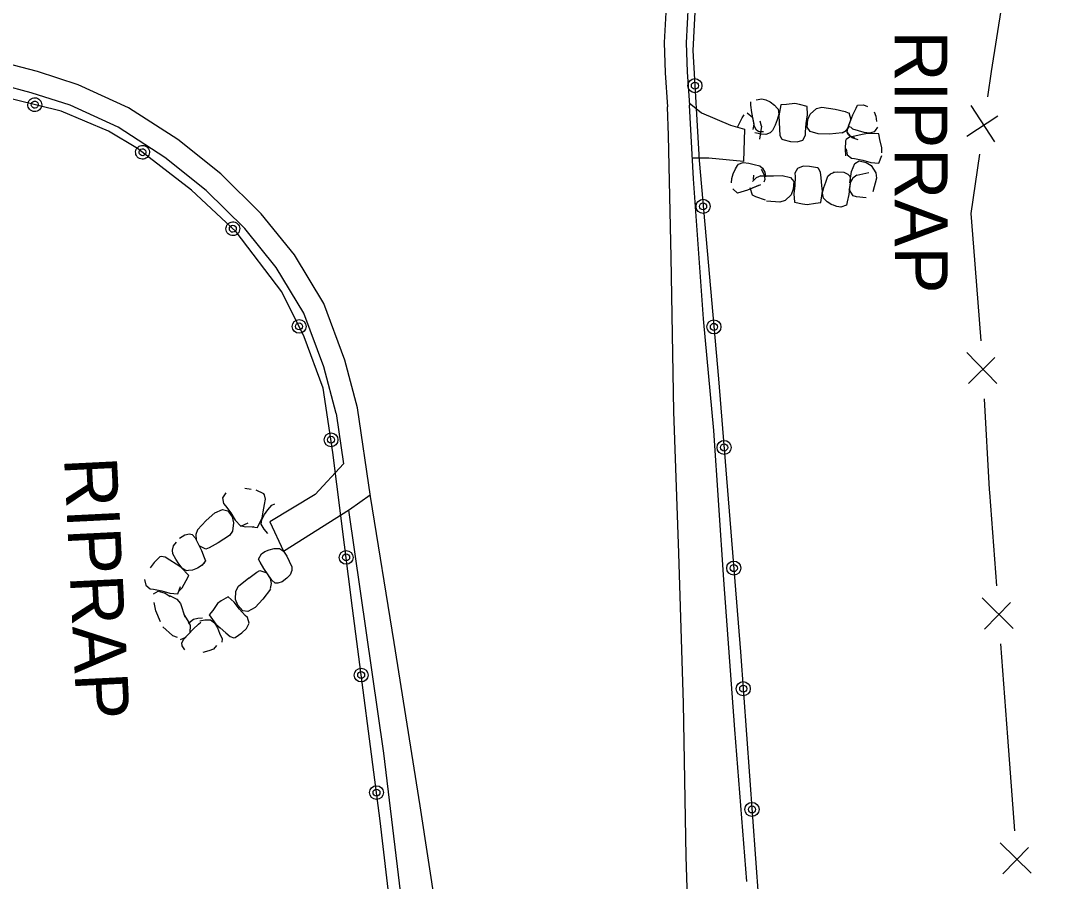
# Model space of a CAD drawing. Extents: x 588843 to 2552415, y 180129 to 269402.
# Drawn here: x 593781.7 to 593899.1, y 188094.1 to 188191.9 of the extents above; entities that cross this region are included whole.
import ezdxf

# ---------------------------------------------------------------- set-up
doc = ezdxf.new("R2010")
doc.units = 0
for name, color, linetype in [('E_BMGRD_P', 7, 'Continuous'), ('E_DRN_RipRap', 7, 'Continuous'), ('E_DRN_RipRap_Text', 7, 'Continuous'), ('E_FEN_P', 7, 'Continuous'), ('E_RDWY', 7, 'Continuous'), ('E_RDWY_C_and_G', 7, 'Continuous'), ('E_RDWY_Gravel', 7, 'Continuous')]:
    doc.layers.add(name, color=color, linetype=linetype)

# ---------------------------------------------------------------- blocks, each defined once
blk = doc.blocks.new('RIPRT')
at = {"layer": 'E_DRN_RipRap_Text'}
blk.add_text('RIPRAP', height=12, dxfattribs=at).set_placement((-0.14, -3.59))

msp = doc.modelspace()

# ---------------------------------------------------------------- linework, layer by layer
at = {"layer": 'E_BMGRD_P'}
for points in [[(593899.08, 188251.74), (593888, 188245.38), (593879.44, 188238.02), (593876.12, 188235.21), (593871.77, 188230.05), (593869.39, 188226.57), (593865.68, 188219.81), (593862.47, 188212.34), (593860.43, 188206.34), (593859.19, 188199.65), (593858.32, 188194.36), (593858.03, 188188.49), (593858.72, 188175.99), (593860.94, 188151.2), (593863.44, 188120.2), (593866.14, 188082.64), (593870.63, 188026.47), (593873.72, 187957.61), (593875.31, 187911.35)], [(593830.31, 188022.68), (593827.22, 188056.44), (593824.93, 188080.28), (593822.5, 188101), (593819.35, 188125.14), (593817.13, 188142.84), (593816.03, 188150.15), (593813.88, 188155.97), (593811.34, 188161.06), (593806.13, 188167.89), (593801.08, 188172.64), (593794.93, 188177.37), (593791.65, 188179.34), (593786.25, 188181.59), (593778.38, 188183.53), (593772.93, 188184.24), (593767.45, 188184.05), (593756.03, 188181.32), (593722.56, 188168.08), (593680, 188149.05), (593634.79, 188127.93), (593598.42, 188109.8)]]:
    msp.add_lwpolyline(points, dxfattribs=at)
for centre, radius in [((593858.25, 188184.49), 0.801), ((593858.25, 188184.49), 0.403), ((593859.18, 188170.78), 0.801), ((593859.18, 188170.78), 0.403), ((593813.29, 188157.15), 0.784), ((593813.29, 188157.15), 0.395), ((593860.41, 188157.09), 0.801), ((593860.41, 188157.09), 0.403), ((593816.92, 188144.27), 0.784), ((593816.91, 188144.27), 0.395), ((593861.57, 188143.4), 0.801), ((593861.57, 188143.4), 0.403), ((593818.63, 188130.91), 0.784), ((593818.63, 188130.91), 0.395), ((593862.67, 188129.7), 0.801), ((593862.67, 188129.7), 0.403), ((593820.34, 188117.55), 0.784), ((593820.34, 188117.55), 0.395), ((593863.74, 188116), 0.801), ((593863.74, 188116), 0.403), ((593822.08, 188104.2), 0.784), ((593822.08, 188104.2), 0.395), ((593864.73, 188102.29), 0.801), ((593864.73, 188102.29), 0.403)]:
    msp.add_circle(centre, radius, dxfattribs=at)
for centre, major_axis in [((593783.26, 188182.33), (0.762, -0.188)), ((593783.26, 188182.33), (0.384, -0.095)), ((593795.5, 188176.93), (0.622, -0.478)), ((593795.5, 188176.93), (0.313, -0.241)), ((593805.76, 188168.24), (0.571, -0.538)), ((593805.76, 188168.24), (0.288, -0.271))]:
    msp.add_ellipse(centre, major_axis=major_axis, ratio=0.999999, dxfattribs=at)
at = {"layer": 'E_DRN_RipRap'}
for p, q in [((593865.2, 188182.87), (593865.87, 188182.99)), ((593865.87, 188182.99), (593866.32, 188182.87)), ((593866.32, 188182.87), (593866.79, 188182.64)), ((593864.61, 188182.27), (593864.59, 188182.66)), ((593864.71, 188181.43), (593864.61, 188182.27)), ((593866.79, 188182.64), (593867.28, 188182.28)), ((593867.28, 188182.28), (593867.59, 188181.95)), ((593867.59, 188181.95), (593867.71, 188181.81)), ((593867.71, 188181.81), (593867.79, 188181.26)), ((593868.01, 188182.3), (593867.78, 188181.05)), ((593868.65, 188182.35), (593868.01, 188182.3)), ((593869.59, 188182.47), (593868.65, 188182.35)), ((593870.12, 188182.36), (593869.59, 188182.47)), ((593870.99, 188182.12), (593870.12, 188182.36)), ((593871.03, 188181.17), (593870.99, 188182.12)), ((593871.36, 188181.26), (593872.07, 188181.89)), ((593872.07, 188181.89), (593872.66, 188182.05)), ((593872.66, 188182.05), (593874.17, 188181.82)), ((593874.17, 188181.82), (593875.3, 188181.56)), ((593876.18, 188181.17), (593876.55, 188181.93)), ((593876.55, 188181.93), (593876.73, 188182.27)), ((593876.73, 188182.27), (593877.41, 188182.3)), ((593877.41, 188182.3), (593877.84, 188182.11)), ((593863.09, 188179.77), (593863.62, 188180.84)), ((593863.62, 188180.84), (593863.86, 188181.17)), ((593864.2, 188181.4), (593864.84, 188180.86)), ((593865.03, 188179.86), (593864.71, 188181.43)), ((593864.98, 188180.1), (593864.84, 188180.86)), ((593867.61, 188180.61), (593867.36, 188180.02)), ((593867.79, 188181.26), (593867.61, 188180.61)), ((593867.78, 188181.05), (593867.83, 188180.37)), ((593870.88, 188180.21), (593871.03, 188181.17)), ((593870.99, 188179.78), (593871.08, 188180.65)), ((593871.08, 188180.65), (593871.36, 188181.26)), ((593875.3, 188181.56), (593875.67, 188181.42)), ((593875.61, 188179.68), (593876.18, 188181.17)), ((593875.7, 188179.9), (593875.98, 188180.62)), ((593875.73, 188181.44), (593875.98, 188180.62)), ((593878.61, 188181.53), (593878.79, 188181.02)), ((593878.79, 188181.02), (593878.89, 188180.41)), ((593864.85, 188179.5), (593864.98, 188180.1)), ((593865.24, 188179.42), (593865.03, 188179.86)), ((593865.52, 188179.26), (593865.24, 188179.42)), ((593865.8, 188179.88), (593865.58, 188178.42)), ((593865.8, 188179.88), (593865.68, 188180.44)), ((593867.08, 188179.38), (593866.79, 188179.13)), ((593867.36, 188180.02), (593867.08, 188179.38)), ((593867.83, 188180.37), (593867.86, 188179.5)), ((593867.86, 188179.5), (593867.89, 188178.87)), ((593870.82, 188179.22), (593870.88, 188180.21)), ((593871.35, 188179.3), (593870.99, 188179.78)), ((593874.96, 188179.14), (593875.45, 188179.41)), ((593875.45, 188179.41), (593875.83, 188179.89)), ((593875.55, 188179.18), (593875.61, 188179.68)), ((593876.2, 188179.56), (593875.92, 188179.82)), ((593876.85, 188179.36), (593876.2, 188179.56)), ((593877.46, 188179.19), (593876.85, 188179.36)), ((593878.73, 188179.39), (593878.62, 188179.25)), ((593879.01, 188179.76), (593878.73, 188179.39)), ((593865.77, 188178.99), (593865.07, 188179.12)), ((593866.03, 188179.23), (593865.52, 188179.26)), ((593866.3, 188178.94), (593865.77, 188178.99)), ((593866.79, 188179.13), (593866.3, 188178.94)), ((593867.89, 188178.87), (593868.1, 188178.44)), ((593868.1, 188178.44), (593868.22, 188178.36)), ((593868.22, 188178.36), (593869.12, 188178.16)), ((593869.12, 188178.16), (593869.85, 188178.1)), ((593869.85, 188178.1), (593870.5, 188178.31)), ((593870.5, 188178.31), (593870.82, 188178.85)), ((593870.82, 188178.85), (593870.82, 188179.22)), ((593872.25, 188179.02), (593871.35, 188179.3)), ((593873.54, 188178.99), (593872.25, 188179.02)), ((593874.96, 188179.14), (593873.54, 188178.99)), ((593875.37, 188178.24), (593875.31, 188177.29)), ((593875.44, 188178.38), (593875.37, 188178.24)), ((593875.82, 188178.66), (593875.44, 188178.38)), ((593875.7, 188178.89), (593875.55, 188179.18)), ((593875.93, 188178.74), (593875.58, 188179.16)), ((593876.11, 188178.57), (593875.7, 188178.89)), ((593876.42, 188178.77), (593875.82, 188178.66)), ((593876.4, 188178.52), (593875.93, 188178.74)), ((593876.8, 188178.34), (593876.11, 188178.57)), ((593877.25, 188178.93), (593876.42, 188178.77)), ((593877.9, 188179.07), (593877.25, 188178.93)), ((593878.1, 188179.09), (593877.46, 188179.19)), ((593879.13, 188179.01), (593877.9, 188179.07)), ((593878.62, 188179.25), (593878.1, 188179.09)), ((593879.26, 188178.36), (593879.13, 188179.01)), ((593879.5, 188177.42), (593879.26, 188178.36)), ((593875.31, 188177.29), (593875.35, 188176.54)), ((593875.44, 188177.33), (593875.56, 188176.64)), ((593879.47, 188176.86), (593879.5, 188177.42)), ((593875.56, 188176.64), (593876.03, 188176.24)), ((593876.03, 188176.24), (593876.38, 188176.21)), ((593876.38, 188176.21), (593877.33, 188176.02)), ((593876.4, 188175.65), (593876.91, 188175.96)), ((593876.91, 188175.96), (593877.72, 188175.77)), ((593877.33, 188176.02), (593878.24, 188175.76)), ((593879.15, 188175.68), (593879.5, 188176.55)), ((593862.59, 188174.47), (593862.85, 188175.04)), ((593862.85, 188175.04), (593863.1, 188175.42)), ((593863.1, 188175.42), (593863.21, 188175.57)), ((593863.21, 188175.57), (593863.73, 188175.75)), ((593863.73, 188175.75), (593864.37, 188175.69)), ((593864.37, 188175.69), (593864.98, 188175.55)), ((593864.98, 188175.55), (593865.64, 188175.38)), ((593865.64, 188175.38), (593865.93, 188175.13)), ((593865.77, 188175.02), (593866.1, 188174.36)), ((593865.93, 188175.13), (593866.2, 188174.67)), ((593866.2, 188174.67), (593866.25, 188174.12)), ((593869.89, 188175.09), (593869.59, 188174.54)), ((593870.53, 188175.33), (593869.89, 188175.09)), ((593871.26, 188175.31), (593870.53, 188175.33)), ((593872.17, 188175.16), (593871.26, 188175.31)), ((593872.3, 188175.08), (593872.17, 188175.16)), ((593872.52, 188174.66), (593872.3, 188175.08)), ((593872.58, 188174.04), (593872.52, 188174.66)), ((593873.64, 188174.46), (593874.11, 188174.68)), ((593873.96, 188174.68), (593874.48, 188174.7)), ((593874.48, 188174.7), (593875.18, 188174.65)), ((593875.18, 188174.65), (593875.64, 188174.45)), ((593875.83, 188173.44), (593876.02, 188174.76)), ((593876.02, 188174.76), (593876.4, 188175.65)), ((593876.65, 188174.32), (593878.02, 188174.64)), ((593877.72, 188175.77), (593878.28, 188175.41)), ((593878.24, 188175.76), (593879.15, 188175.68)), ((593878.28, 188175.41), (593878.79, 188174.6)), ((593862.42, 188173.47), (593862.46, 188173.95)), ((593862.46, 188173.95), (593862.59, 188174.47)), ((593865.22, 188174.03), (593864.79, 188173.6)), ((593864.92, 188174.32), (593864.88, 188173.82)), ((593865.74, 188174.25), (593865.22, 188174.03)), ((593865.74, 188174.25), (593867.19, 188174.24)), ((593866.18, 188173.84), (593866.09, 188173.53)), ((593866.1, 188174.36), (593866.18, 188173.84)), ((593866.89, 188174.25), (593868.18, 188174.29)), ((593868.18, 188174.29), (593869.09, 188174.06)), ((593869.09, 188174.06), (593869.47, 188173.59)), ((593869.47, 188173.59), (593869.43, 188172.73)), ((593869.59, 188174.54), (593869.62, 188174.17)), ((593869.62, 188174.17), (593869.6, 188173.17)), ((593872.66, 188173.17), (593872.58, 188174.04)), ((593872.89, 188172.94), (593873.11, 188173.54)), ((593873.11, 188173.54), (593873.36, 188174.2)), ((593873.36, 188174.2), (593873.64, 188174.46)), ((593875.64, 188174.45), (593875.86, 188174.2)), ((593875.92, 188173.71), (593875.73, 188172.12)), ((593875.89, 188173.47), (593875.79, 188172.7)), ((593875.86, 188174.2), (593875.92, 188173.71)), ((593876.2, 188173.99), (593875.89, 188173.47)), ((593876.65, 188174.32), (593876.2, 188173.99)), ((593878.87, 188173.98), (593878.46, 188172.45)), ((593878.79, 188174.6), (593878.87, 188173.98)), ((593863.08, 188172.29), (593862.57, 188172.77)), ((593863.45, 188172.38), (593863.08, 188172.29)), ((593864.24, 188172.64), (593863.45, 188172.38)), ((593865.7, 188173.24), (593864.24, 188172.64)), ((593864.8, 188172.06), (593864.53, 188172.87)), ((593865.48, 188173.15), (593864.77, 188172.86)), ((593869.43, 188172.73), (593869.17, 188172.1)), ((593869.6, 188173.17), (593869.5, 188172.21)), ((593872.56, 188171.23), (593872.74, 188172.49)), ((593872.74, 188172.49), (593872.66, 188173.17)), ((593872.74, 188172.28), (593872.89, 188172.94)), ((593872.84, 188171.73), (593872.74, 188172.28)), ((593876.21, 188171.97), (593875.79, 188172.7)), ((593865.16, 188171.87), (593864.8, 188172.06)), ((593866.27, 188171.49), (593865.16, 188171.87)), ((593867.91, 188171.25), (593866.4, 188171.39)), ((593868.49, 188171.44), (593867.91, 188171.25)), ((593869.17, 188172.1), (593868.49, 188171.44)), ((593869.5, 188172.21), (593869.58, 188171.26)), ((593869.58, 188171.26), (593870.47, 188171.06)), ((593871, 188170.98), (593871.93, 188171.15)), ((593871.93, 188171.15), (593872.56, 188171.23)), ((593872.96, 188171.6), (593872.84, 188171.73)), ((593873.29, 188171.29), (593872.96, 188171.6)), ((593873.8, 188170.95), (593873.29, 188171.29)), ((593875.56, 188171.29), (593875.46, 188170.91)), ((593875.73, 188172.12), (593875.56, 188171.29)), ((593876.59, 188171.87), (593876.21, 188171.97)), ((593877.72, 188171.75), (593876.59, 188171.87)), ((593870.47, 188171.06), (593871, 188170.98)), ((593874.37, 188170.78), (593873.89, 188170.95)), ((593874.83, 188170.71), (593874.37, 188170.78)), ((593875.46, 188170.91), (593874.83, 188170.71)), ((593804.95, 188138.25), (593804.6, 188137.66)), ((593807.83, 188138.61), (593807.11, 188138.72)), ((593809.27, 188138.12), (593808.42, 188138.54)), ((593804.6, 188137.66), (593804.7, 188137.04)), ((593809.37, 188138.01), (593809.27, 188138.12)), ((593809.48, 188137.54), (593809.37, 188138.01)), ((593809.37, 188136.93), (593809.48, 188137.54)), ((593802.73, 188135.12), (593803.73, 188135.96)), ((593803.73, 188135.96), (593804.59, 188136.35)), ((593804.59, 188136.35), (593805.18, 188136.22)), ((593804.7, 188137.04), (593804.94, 188136.76)), ((593804.94, 188136.76), (593805.53, 188135.97)), ((593805.18, 188136.22), (593805.67, 188135.51)), ((593805.53, 188135.97), (593806.04, 188135.14)), ((593809.1, 188135.42), (593809.21, 188136.09)), ((593809.21, 188136.09), (593809.37, 188136.93)), ((593809.37, 188135.8), (593809.75, 188136.3)), ((593809.75, 188136.3), (593810.18, 188136.84)), ((593810.18, 188136.84), (593810.52, 188137.01)), ((593801.75, 188134.05), (593802.73, 188135.12)), ((593805.67, 188135.51), (593805.85, 188134.85)), ((593805.85, 188134.85), (593805.71, 188133.9)), ((593806.04, 188135.14), (593806.68, 188134.45)), ((593806.68, 188134.45), (593807.51, 188134.84)), ((593808.58, 188134.29), (593809.1, 188135.42)), ((593808.99, 188134.67), (593809.04, 188135.23)), ((593809.04, 188135.23), (593809.37, 188135.8)), ((593800.32, 188133.47), (593800.83, 188133.58)), ((593800.83, 188133.58), (593801.14, 188133.5)), ((593801.75, 188134.05), (593801.55, 188133.52)), ((593801.55, 188133.52), (593801.58, 188132.91)), ((593805.71, 188133.9), (593805.37, 188133.39)), ((593806.7, 188134.51), (593807.22, 188134.37)), ((593807.22, 188134.37), (593808.16, 188134.42)), ((593807.94, 188134.4), (593808.58, 188134.29)), ((593809.08, 188134.51), (593808.99, 188134.67)), ((593809.31, 188134.11), (593809.08, 188134.51)), ((593809.72, 188133.64), (593809.31, 188134.11)), ((593799.03, 188132.23), (593799.37, 188132.65)), ((593799.7, 188133.11), (593800.32, 188133.47)), ((593801.14, 188133.5), (593801.47, 188133.13)), ((593801.47, 188133.13), (593802.19, 188131.7)), ((593801.58, 188132.91), (593801.92, 188132.21)), ((593804.08, 188132.55), (593803.06, 188131.99)), ((593805.37, 188133.39), (593804.08, 188132.55)), ((593798.91, 188131.72), (593799.03, 188132.23)), ((593798.95, 188131.33), (593798.91, 188131.72)), ((593799.3, 188130.72), (593798.95, 188131.33)), ((593802.68, 188131.86), (593801.92, 188132.21)), ((593802.19, 188131.7), (593802.51, 188130.91)), ((593803.06, 188131.99), (593802.68, 188131.86)), ((593808.69, 188130.73), (593809.02, 188131.32)), ((593809.02, 188131.32), (593809.4, 188131.58)), ((593809.4, 188131.58), (593809.87, 188131.78)), ((593809.87, 188131.78), (593810.45, 188131.91)), ((593810.45, 188131.91), (593810.89, 188131.93)), ((593810.89, 188131.93), (593811.07, 188131.93)), ((593811.07, 188131.93), (593811.53, 188131.62)), ((593811.53, 188131.62), (593811.89, 188131.05)), ((593796.82, 188130.32), (593796.36, 188129.74)), ((593797.48, 188130.96), (593796.82, 188130.32)), ((593797.62, 188131.02), (593797.48, 188130.96)), ((593798.08, 188130.94), (593797.62, 188131.02)), ((593798.6, 188130.6), (593798.08, 188130.94)), ((593799.32, 188130.13), (593798.6, 188130.6)), ((593799.64, 188130.17), (593799.3, 188130.72)), ((593799.89, 188129.77), (593799.32, 188130.13)), ((593800.05, 188129.65), (593799.64, 188130.17)), ((593802.53, 188130.25), (593802.18, 188129.95)), ((593802.64, 188130.54), (593802.22, 188130.01)), ((593802.51, 188130.91), (593802.64, 188130.54)), ((593808.86, 188130.38), (593808.69, 188130.73)), ((593809.28, 188129.65), (593808.86, 188130.38)), ((593811.89, 188131.05), (593812.16, 188130.47)), ((593812.16, 188130.47), (593812.45, 188129.83)), ((593800.76, 188128.86), (593799.89, 188129.77)), ((593800.54, 188129.39), (593800.05, 188129.65)), ((593800.45, 188128.29), (593800.76, 188128.86)), ((593800.72, 188129.41), (593800.54, 188129.39)), ((593801.16, 188129.48), (593800.72, 188129.41)), ((593801.73, 188129.68), (593801.16, 188129.48)), ((593802.18, 188129.95), (593801.73, 188129.68)), ((593807.57, 188128.56), (593808.48, 188129.24)), ((593808.48, 188129.24), (593808.83, 188129.43)), ((593808.83, 188129.43), (593809.62, 188129.17)), ((593810.19, 188128.33), (593809.28, 188129.65)), ((593810.05, 188128.53), (593809.62, 188129.17)), ((593812.28, 188128.94), (593811.9, 188128.57)), ((593812.45, 188129.44), (593812.28, 188128.94)), ((593812.45, 188129.83), (593812.45, 188129.44)), ((593795.74, 188128.42), (593795.88, 188127.74)), ((593795.88, 188127.74), (593796.37, 188127.34)), ((593800.01, 188127.44), (593800.45, 188128.29)), ((593806.4, 188127.63), (593807.58, 188128.59)), ((593810.17, 188127.93), (593810.05, 188128.53)), ((593810.05, 188127.38), (593810.17, 188127.93)), ((593810.56, 188128), (593810.19, 188128.33)), ((593810.88, 188127.97), (593810.56, 188128)), ((593811.35, 188128.13), (593810.88, 188127.97)), ((593811.9, 188128.57), (593811.35, 188128.13)), ((593796.37, 188127.34), (593796.73, 188127.31)), ((593796.73, 188127.31), (593797.68, 188127.11)), ((593796.76, 188126.76), (593797.26, 188127.06)), ((593797.26, 188127.06), (593798.08, 188126.86)), ((593797.68, 188127.11), (593798.59, 188126.84)), ((593798.08, 188126.86), (593798.65, 188126.49)), ((593798.55, 188126.57), (593799.41, 188126.16)), ((593798.59, 188126.84), (593799.5, 188126.76)), ((593799.5, 188126.76), (593799.81, 188127.6)), ((593799.63, 188127.06), (593800.01, 188127.44)), ((593806.08, 188126.13), (593806.11, 188127.09)), ((593806.11, 188127.09), (593806.4, 188127.63)), ((593810.03, 188127.32), (593809.17, 188126.17)), ((593797, 188124.83), (593796.84, 188125.78)), ((593799.41, 188126.16), (593799.81, 188125.68)), ((593799.81, 188125.68), (593800.29, 188124.17)), ((593804.02, 188125.66), (593803.47, 188124.88)), ((593804.45, 188125.97), (593804.02, 188125.66)), ((593805.22, 188126.45), (593804.45, 188125.97)), ((593805.92, 188125.82), (593805.22, 188126.45)), ((593806.51, 188125.05), (593805.92, 188125.82)), ((593806.33, 188125.5), (593806.08, 188126.13)), ((593806.88, 188124.83), (593806.33, 188125.5)), ((593809.17, 188126.17), (593808.28, 188125.24)), ((593797.55, 188123.61), (593797, 188124.83)), ((593800.21, 188124.43), (593800.83, 188123.41)), ((593803.47, 188124.88), (593803.07, 188124.38)), ((593803.07, 188124.38), (593803.81, 188123.34)), ((593807.17, 188124.31), (593806.51, 188125.05)), ((593807.47, 188124.76), (593806.88, 188124.83)), ((593807.44, 188124.07), (593807.17, 188124.31)), ((593808.28, 188125.24), (593807.47, 188124.76)), ((593798.9, 188122.05), (593797.79, 188123.02)), ((593800.67, 188123.52), (593800.92, 188123.2)), ((593800.77, 188123.49), (593801.31, 188123.91)), ((593800.92, 188123.2), (593800.88, 188122.35)), ((593801.25, 188122.78), (593801.85, 188123.33)), ((593801.31, 188123.91), (593801.78, 188124.01)), ((593801.78, 188124.01), (593802.31, 188124.03)), ((593801.85, 188123.33), (593802.14, 188123.57)), ((593802, 188123.71), (593802.59, 188123.82)), ((593802.59, 188123.82), (593803.04, 188123.83)), ((593803.04, 188123.83), (593803.22, 188123.82)), ((593803.22, 188123.82), (593803.67, 188123.49)), ((593803.67, 188123.49), (593804.01, 188122.91)), ((593803.81, 188123.34), (593804.33, 188122.9)), ((593807.32, 188122.84), (593807.6, 188123.45)), ((593807.6, 188123.45), (593807.44, 188124.07)), ((593798.9, 188122.05), (593799.44, 188121.86)), ((593799.81, 188121.58), (593800.36, 188121.8)), ((593800.2, 188121.63), (593801.25, 188122.78)), ((593800.36, 188121.8), (593800.88, 188122.35)), ((593804.01, 188122.91), (593804.26, 188122.32)), ((593804.26, 188122.32), (593804.53, 188121.67)), ((593804.33, 188122.9), (593804.97, 188122.33)), ((593804.97, 188122.33), (593805.44, 188121.92)), ((593805.44, 188121.92), (593805.89, 188121.77)), ((593805.89, 188121.77), (593806.03, 188121.81)), ((593806.03, 188121.81), (593806.78, 188122.34)), ((593806.78, 188122.34), (593807.32, 188122.84)), ((593799.98, 188121.2), (593800.2, 188121.63)), ((593800.02, 188120.87), (593799.98, 188121.2)), ((593800.3, 188120.42), (593800.02, 188120.87)), ((593803.91, 188120.9), (593803.55, 188120.5)), ((593804.53, 188121.67), (593804.51, 188121.28)), ((593803.04, 188120.3), (593802.34, 188120.1)), ((593803.55, 188120.5), (593803.04, 188120.3))]:
    msp.add_line(p, q, dxfattribs=at)
at = {"layer": 'E_FEN_P'}
for p, q in [((593892.31, 188178.12), (593889.64, 188182.25)), ((593889.14, 188178.74), (593892.66, 188181.06)), ((593892.56, 188150.66), (593889.13, 188154.18)), ((593889.33, 188150.65), (593892.33, 188153.61)), ((593894.39, 188122.85), (593890.89, 188126.31)), ((593891.15, 188122.78), (593894.1, 188125.8)), ((593896.44, 188095.03), (593892.94, 188098.49)), ((593893.21, 188094.96), (593896.16, 188097.98))]:
    msp.add_line(p, q, dxfattribs=at)
for points in [[(593891.54, 188183.24), (593891.95, 188186.1), (593893.16, 188193.76)], [(593889.94, 188166.14), (593889.64, 188169.97), (593890.6, 188176.71)], [(593890.78, 188155.52), (593889.94, 188166.14)], [(593891.75, 188138.3), (593891.72, 188138.64), (593891.16, 188148.94)], [(593892.53, 188127.68), (593891.75, 188138.3)], [(593893.8, 188110.48), (593893.02, 188121.1)], [(593894.59, 188099.86), (593893.8, 188110.48)]]:
    msp.add_lwpolyline(points, dxfattribs=at)
at = {"layer": 'E_RDWY'}
for points in [[(593857.67, 188083.84), (593857.27, 188096.93), (593856.94, 188114.31), (593856.42, 188131.39), (593855.87, 188147.49), (593855.57, 188165.02), (593855.25, 188178.83), (593855.12, 188182.1)], [(593857.6, 188182.56), (593858.98, 188181.42), (593862.28, 188180.02), (593863.88, 188179.56), (593863.76, 188175.87), (593859.83, 188176.26), (593857.96, 188176.25)], [(593829.74, 188085.15), (593827.04, 188102.68), (593824.07, 188121.25), (593821.39, 188137.83), (593819.92, 188147.9)], [(593817.5, 188147.25), (593818.32, 188141.53), (593815.1, 188138.05), (593809.98, 188134.94), (593811.53, 188131.62), (593819.01, 188136.34), (593821.36, 188138.03)]]:
    msp.add_lwpolyline(points, dxfattribs=at)
at = {"layer": 'E_RDWY_C_and_G'}
for points in [[(593877.9, 188241.11), (593874.56, 188238.47), (593872.25, 188235.98), (593869.77, 188232.83), (593867.93, 188230.35), (593865.52, 188226.33), (593864.28, 188223.91), (593861.49, 188218.57), (593859.13, 188212.96), (593857.01, 188206.84), (593855.89, 188201.1), (593855.12, 188196.25), (593854.77, 188189.4), (593854.87, 188185.93), (593855.12, 188182.1)], [(593879.45, 188239.15), (593876.26, 188236.63), (593874.15, 188234.36), (593871.76, 188231.31), (593870.01, 188228.96), (593867.71, 188225.12), (593866.5, 188222.76), (593863.75, 188217.51), (593861.46, 188212.07), (593859.43, 188206.19), (593858.35, 188200.66), (593857.61, 188195.99), (593857.27, 188189.37), (593857.37, 188186.05), (593857.62, 188182.26)], [(593819.92, 188147.9), (593818.47, 188153.3), (593816.09, 188159.76), (593812.75, 188165.29), (593808.96, 188169.94), (593804.39, 188174.46), (593799.5, 188178.38), (593793.92, 188181.96), (593788.19, 188184.59), (593783.57, 188186.09), (593779.93, 188187.04), (593774.89, 188187.6), (593770.58, 188187.64), (593766.14, 188187.35), (593759.33, 188185.94), (593752.8, 188183.34)], [(593817.5, 188147.25), (593816.08, 188152.55), (593813.82, 188158.67), (593810.7, 188163.85), (593807.11, 188168.26), (593802.72, 188172.6), (593798.04, 188176.35), (593792.72, 188179.77), (593787.28, 188182.26), (593782.87, 188183.69), (593779.47, 188184.57), (593774.74, 188185.1), (593770.65, 188185.14), (593766.47, 188184.87), (593760.05, 188183.54), (593753.72, 188181.02)]]:
    msp.add_lwpolyline(points, dxfattribs=at)
at = {"layer": 'E_RDWY_Gravel'}
for points in [[(593864.15, 188094.11), (593862.78, 188111.37), (593861.52, 188128.35), (593860.39, 188145.31), (593859.21, 188157.99), (593858.09, 188173.91), (593857.62, 188182.26)], [(593818.9, 188136.27), (593822.88, 188108.69), (593826.84, 188075.7), (593830.35, 188045.57)]]:
    msp.add_lwpolyline(points, dxfattribs=at)

# ---------------------------------------------------------------- block references
at = {"layer": 'E_DRN_RipRap_Text'}
for p, xscale, yscale, rotation in [((593882.72, 188190.68), 0.4999999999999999, 0.5000000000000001, -89.91795762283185), ((593788.38, 188142.21), 0.49999999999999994, 0.5, -87.17004709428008)]:
    msp.add_blockref('RIPRT', p, dxfattribs=dict(at, xscale=xscale, yscale=yscale, rotation=rotation))

doc.saveas('drawing.dxf')
